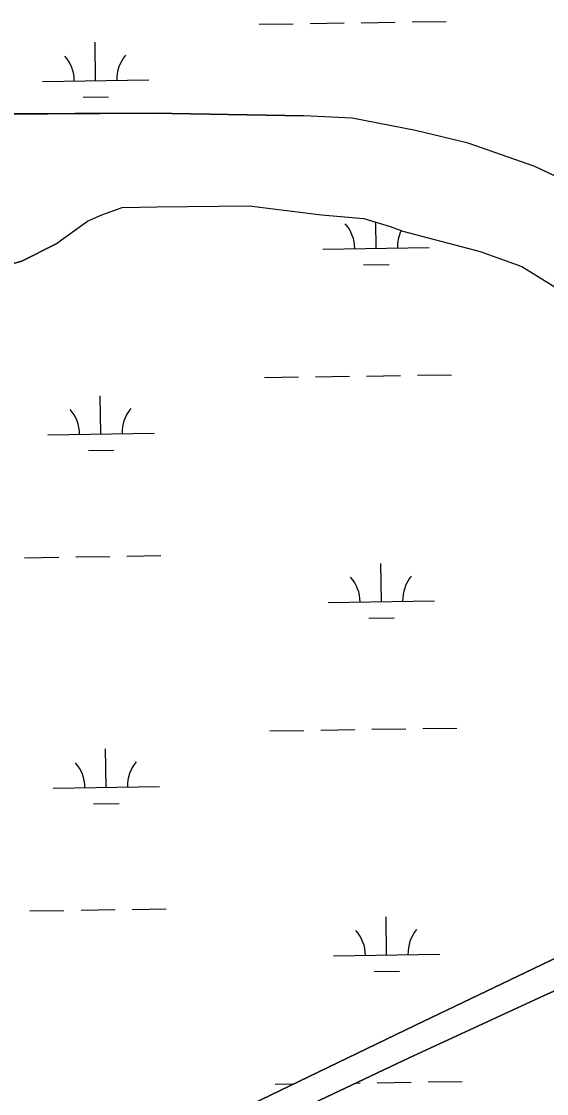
# Model space of a CAD drawing. Extents: x 3807117 to 3845308, y 337856 to 363736.
# Drawn here: x 3833202 to 3833696, y 357375 to 358384 of the extents above; entities that cross this region are included whole.
import ezdxf

# ---------------------------------------------------------------- set-up
doc = ezdxf.new("R2010")
doc.units = 0
doc.layers.add('V-TOPO-SHOR', color=7, linetype='Continuous')
doc.layers.add('V-WETL-SWMP', color=7, linetype='Continuous')

msp = doc.modelspace()

# ---------------------------------------------------------------- linework, layer by layer
at = {"layer": 'V-TOPO-SHOR'}
for points in [[(3831912.3, 358233.7), (3831949.2, 358261.5), (3831980.5, 358278.9), (3832018.2, 358294.3), (3832061, 358306.7), (3832083.8, 358309.8), (3832114.5, 358310.5), (3832167.5, 358313.3), (3832216, 358307), (3832265.1, 358296.1), (3832351.5, 358273.6), (3832427.6, 358263.9), (3832506.3, 358255.3), (3832557.8, 358257), (3832648, 358269.9), (3832851.2, 358294.8), (3833013.3, 358303.2), (3833112.2, 358299.2), (3833177.2, 358297), (3833326, 358297.8), (3833468, 358295.3)], [(3833747.3, 358218.1), (3833685.3, 358247.6), (3833622.7, 358269.7), (3833572.9, 358281.6), (3833513.3, 358293), (3833468, 358295.3)], [(3833234.3, 358174.6), (3833264.6, 358196.2), (3833278.1, 358202.2), (3833285.8, 358205), (3833297.2, 358208.9), (3833329.6, 358209.7), (3833416.7, 358210.6), (3833484.7, 358202.2), (3833524.4, 358198.5), (3833549.1, 358191.2), (3833561.2, 358186.8), (3833633.7, 358167.5), (3833673.1, 358153.3), (3833698.5, 358137.7)], [(3833234.3, 358174.6), (3833202.9, 358158.3), (3833175, 358150.9), (3833148.5, 358149.3), (3833108.1, 358139), (3833061.2, 358116), (3833037.6, 358099.9), (3833023.5, 358082.4), (3833018.5, 358069.8), (3833016.8, 358055.2), (3833019.7, 358040.1), (3833035, 358010.8), (3833060.1, 357960.9)], [(3831894.5, 356641.6), (3832032.1, 356706.5), (3832230.8, 356803.4), (3832404, 356884.7), (3832552.4, 356957.1), (3832740.3, 357048.1), (3832969, 357152.4), (3833183.7, 357255.4), (3833381.5, 357346.6), (3833573, 357439.2), (3833794.9, 357545.4), (3833916.2, 357600.6), (3833934.6, 357615), (3833943.6, 357628.2), (3833947.1, 357633.5), (3833951.7, 357637.7)], [(3833989.9, 357603.3), (3833978.5, 357602), (3833959, 357589.6), (3833925.3, 357566.5), (3833913.4, 357562.1), (3833899.5, 357558.7), (3833862.4, 357547.5), (3833774.6, 357502.4), (3833697.5, 357468.5), (3833567, 357408.4), (3833392.4, 357325.5), (3833256.6, 357265.9), (3833087.7, 357183.6), (3832930.9, 357113.6), (3832742.4, 357026.3), (3832563.6, 356942.3), (3832409.5, 356867.7), (3832260, 356801.5), (3832067.9, 356708.9), (3831895.7, 356631.3)]]:
    msp.add_lwpolyline(points, dxfattribs=at)
at = {"layer": 'V-WETL-SWMP'}
for p, q in [((3833521.9, 358383), (3833553.9, 358383.4)), ((3833569.9, 358383.7), (3833601.9, 358384.2)), ((3833425.9, 358381.5), (3833457.9, 358382)), ((3833473.9, 358382.2), (3833505.9, 358382.7)), ((3833272.1, 358328.5), (3833271.6, 358364.5)), ((3833222.1, 358327.7), (3833322.1, 358329.2)), ((3833260.3, 358312.9), (3833284.3, 358313.2)), ((3833326, 358297.8), (3833177.3, 358297)), ((3833468, 358295.3), (3833326, 358297.8)), ((3833513.3, 358293), (3833468, 358295.3)), ((3833572.9, 358281.6), (3833513.3, 358293)), ((3833622.7, 358269.7), (3833572.9, 358281.6)), ((3833685.3, 358247.6), (3833622.7, 358269.7)), ((3833747.3, 358218.1), (3833685.3, 358247.6)), ((3833535.9, 358170.5), (3833535.6, 358195.2)), ((3833485.9, 358169.8), (3833585.9, 358171.3)), ((3833524.2, 358154.9), (3833548.2, 358155.3)), ((3833478.9, 358049.6), (3833510.9, 358050.1)), ((3833526.9, 358050.3), (3833558.9, 358050.8)), ((3833574.9, 358051), (3833606.9, 358051.5)), ((3833430.9, 358048.9), (3833462.9, 358049.4)), ((3833277.1, 357995.8), (3833276.5, 358031.8)), ((3833227.1, 357995.1), (3833327.1, 357996.6)), ((3833265.3, 357980.2), (3833289.3, 357980.6)), ((3833205.4, 357879.3), (3833237.4, 357879.8)), ((3833253.4, 357880), (3833285.4, 357880.5)), ((3833301.4, 357880.7), (3833333.4, 357881.2)), ((3833540.9, 357837.9), (3833540.4, 357873.9)), ((3833490.9, 357837.2), (3833590.9, 357838.6)), ((3833529.2, 357822.3), (3833553.1, 357822.6)), ((3833435.9, 357716.2), (3833467.9, 357716.7)), ((3833483.9, 357717), (3833515.9, 357717.4)), ((3833531.9, 357717.7), (3833563.9, 357718.2)), ((3833579.9, 357718.4), (3833611.9, 357718.9)), ((3833282.1, 357663.2), (3833281.5, 357699.2)), ((3833232.1, 357662.4), (3833332.1, 357663.9)), ((3833270.3, 357647.6), (3833294.3, 357647.9)), ((3833210.4, 357546.7), (3833242.4, 357547.1)), ((3833258.4, 357547.4), (3833290.4, 357547.9)), ((3833306.4, 357548.1), (3833338.4, 357548.6)), ((3833545.9, 357505.3), (3833545.4, 357541.3)), ((3833495.9, 357504.5), (3833595.9, 357506)), ((3833534.1, 357489.7), (3833558.1, 357490)), ((3833440.9, 357383.6), (3833458.7, 357383.9)), ((3833517.2, 357384.7), (3833520.9, 357384.8)), ((3833536.9, 357385), (3833568.9, 357385.5)), ((3833584.9, 357385.8), (3833616.8, 357386.2))]:
    msp.add_line(p, q, dxfattribs=at)
for points in [[(3833175, 358150.9), (3833202.9, 358158.3), (3833234.3, 358174.6), (3833264.6, 358196.2), (3833278.1, 358202.2), (3833285.8, 358205), (3833297.2, 358208.9), (3833329.6, 358209.7), (3833416.7, 358210.6), (3833484.7, 358202.2), (3833524.4, 358198.5), (3833549.1, 358191.2), (3833561.2, 358186.8), (3833633.7, 358167.5), (3833673.1, 358153.3)], [(3833673.1, 358153.3), (3833698.5, 358137.7), (3833744.6, 358108.5), (3833804.1, 358058.7), (3833824.4, 358039.3), (3833855.2, 357994.6), (3833906.1, 357909.7), (3833921.3, 357862), (3833924.9, 357818.3), (3833927.3, 357778.7), (3833933.4, 357742.3), (3833953.1, 357677), (3833957.6, 357664.6), (3833959.2, 357651.9), (3833959.3, 357647.8), (3833957.4, 357642.3), (3833951.7, 357637.7), (3833947.1, 357633.5), (3833934.6, 357615), (3833916.2, 357600.6), (3833794.9, 357545.4), (3833573, 357439.2), (3833381.5, 357346.6), (3833183.7, 357255.4)], [(3833392.4, 357325.5), (3833567, 357408.4), (3833697.5, 357468.5), (3833774.6, 357502.4), (3833862.4, 357547.5), (3833899.5, 357558.7), (3833913.4, 357562.1), (3833925.3, 357566.5), (3833959, 357589.6), (3833978.5, 357602), (3833989.9, 357603.3), (3833997.7, 357600.9), (3834009.3, 357592.3), (3834012.5, 357589.4), (3834023.9, 357571.4), (3834030.6, 357552.8), (3834046.3, 357525.5), (3834073.8, 357484.4), (3834092.5, 357468.1), (3834147.9, 357417.2), (3834210.5, 357372.7)]]:
    msp.add_lwpolyline(points, dxfattribs=at)
for centre, start, end in [((3833216.9, 358328.1), 0.0865, 41.6302), ((3833327.3, 358329.8), 140.0865, 181.6302), ((3833480.7, 358170.2), 0.0865, 41.6302), ((3833591.2, 358171.8), 153.8297, 181.6302), ((3833332.3, 357997.1), 140.0865, 181.6302), ((3833221.8, 357995.5), 0.0865, 41.6302), ((3833485.7, 357837.5), 0.0865, 41.6302), ((3833596.1, 357839.2), 140.0865, 181.6302), ((3833337.3, 357664.5), 140.0865, 181.6302), ((3833226.8, 357662.8), 0.0865, 41.6302), ((3833490.7, 357504.9), 0.0865, 41.6302), ((3833601.1, 357506.6), 140.0865, 181.6302)]:
    msp.add_arc(centre, 35.2, start, end, dxfattribs=at)

doc.saveas('drawing.dxf')
